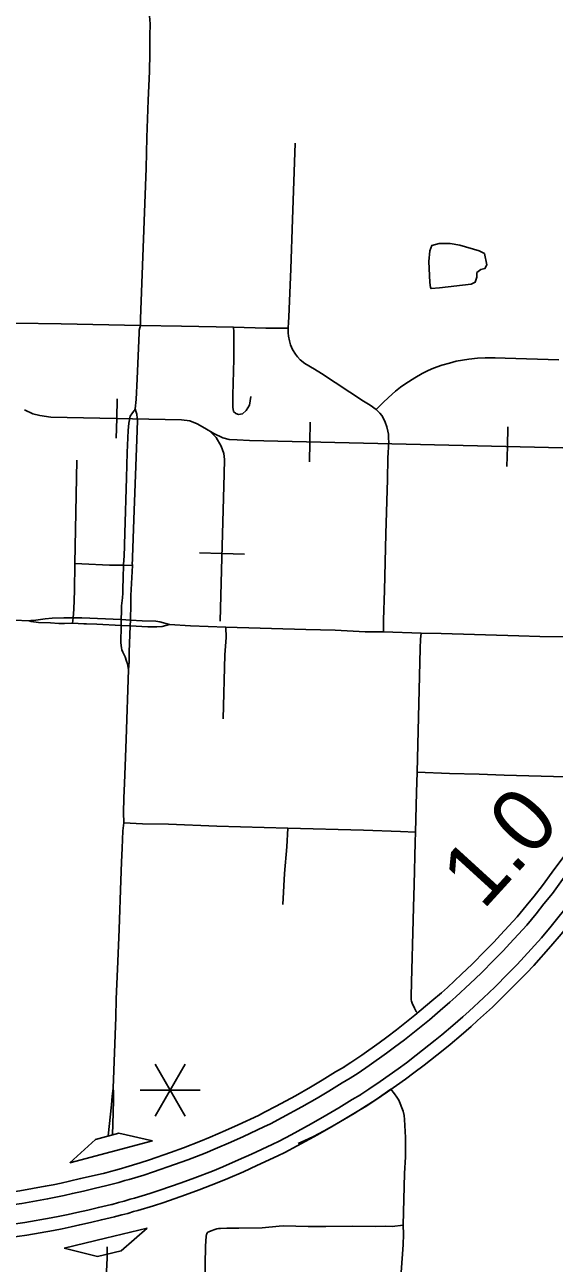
# Model space of a CAD drawing. Extents: x -19 to 366, y -4 to 359.
# Drawn here: x 152.533 to 153.202, y 186.578 to 188.145 of the extents above; entities that cross this region are included whole.
import ezdxf

# ---------------------------------------------------------------- set-up
doc = ezdxf.new("R2010")
doc.units = 0
for name, color, linetype in [('Level 19', 7, 'Continuous'), ('Level 27', 7, 'Continuous'), ('Level 33', 7, 'Continuous'), ('Level 35', 7, 'Continuous'), ('Level 40', 7, 'Continuous'), ('Level 42', 7, 'Continuous'), ('Level 48', 7, 'Continuous'), ('Level 60', 7, 'Continuous')]:
    doc.layers.add(name, color=color, linetype=linetype)

msp = doc.modelspace()

# ---------------------------------------------------------------- linework, layer by layer
at = {"layer": 'Level 19'}
for p, q in [((152.9355, 186.8254), (152.9369, 186.8263)), ((152.9578, 186.7914), (152.9572, 186.791)), ((152.9652, 186.777), (152.9666, 186.7779)), ((152.632, 186.6914), (152.6336, 186.6918)), ((152.6431, 186.6522), (152.6424, 186.652)), ((152.6459, 186.6363), (152.6475, 186.6367))]:
    msp.add_line(p, q, dxfattribs=at)
for points in [[(153.2548, 187.1522), (153.2371, 187.125), (153.2182, 187.0974), (153.1997, 187.0726), (153.1874, 187.0555), (153.1767, 187.0423), (153.1669, 187.0298), (153.1553, 187.0162), (153.1345, 186.9931), (153.126, 186.984), (153.1151, 186.9728), (153.0986, 186.9562), (153.0851, 186.9433), (153.0671, 186.9267), (153.0597, 186.92), (153.0476, 186.9096), (153.0341, 186.8982), (153.026, 186.8915), (153.0028, 186.8732), (152.9907, 186.8639), (152.9809, 186.8566), (152.9589, 186.8412), (152.9451, 186.8318), (152.9355, 186.8254)], [(152.9443, 186.812), (152.9541, 186.8184), (152.968, 186.8279), (152.9903, 186.8436), (153.0003, 186.851), (153.0127, 186.8605), (153.0361, 186.879), (153.0444, 186.8858), (153.0581, 186.8974), (153.0703, 186.908), (153.0779, 186.9148), (153.0961, 186.9316), (153.1098, 186.9447), (153.1265, 186.9615), (153.1376, 186.9729), (153.1463, 186.9822), (153.1675, 187.0056), (153.1794, 187.0197), (153.1893, 187.0323), (153.2002, 187.0457), (153.2127, 187.0631), (153.2313, 187.088), (153.2505, 187.1161), (153.2686, 187.1439)], [(153.2889, 187.13), (153.2709, 187.1024), (153.2513, 187.0737), (153.2325, 187.0485), (153.2197, 187.0308), (153.2086, 187.0169), (153.1984, 187.0041), (153.186, 186.9894), (153.1644, 186.9655), (153.1554, 186.9559), (153.1441, 186.9442), (153.1271, 186.9271), (153.113, 186.9137), (153.0945, 186.8966), (153.0866, 186.8895), (153.0741, 186.8787), (153.0602, 186.8669), (153.0516, 186.8598), (153.0278, 186.841), (153.0152, 186.8313), (153.0047, 186.8236), (152.9821, 186.8077), (152.9678, 186.7979), (152.9578, 186.7914)], [(152.9666, 186.7779), (152.9767, 186.7845), (152.9912, 186.7945), (153.0142, 186.8106), (153.0248, 186.8185), (153.0377, 186.8283), (153.0617, 186.8473), (153.0705, 186.8546), (153.0846, 186.8664), (153.0972, 186.8774), (153.1053, 186.8847), (153.124, 186.9019), (153.1383, 186.9156), (153.1556, 186.933), (153.1671, 186.9448), (153.1763, 186.9546), (153.1981, 186.9788), (153.2109, 186.9939), (153.2211, 187.0069), (153.2325, 187.021), (153.2455, 187.039), (153.2644, 187.0643), (153.2843, 187.0935), (153.3024, 187.1212)], [(152.9369, 186.8263), (152.9256, 186.8199), (152.9087, 186.8092), (152.8941, 186.8005), (152.8751, 186.7897), (152.8506, 186.7763), (152.8359, 186.7687), (152.828, 186.7648), (152.8024, 186.7528), (152.7865, 186.7456), (152.7672, 186.7373), (152.7548, 186.7322), (152.7333, 186.7238), (152.7167, 186.7178), (152.6903, 186.7086), (152.6784, 186.7047), (152.6604, 186.6993), (152.6547, 186.6978), (152.6473, 186.6955), (152.6408, 186.6939), (152.632, 186.6914)], [(152.6364, 186.6759), (152.6449, 186.6783), (152.6517, 186.68), (152.6591, 186.6823), (152.6647, 186.6838), (152.6833, 186.6893), (152.6954, 186.6933), (152.7221, 186.7026), (152.7389, 186.7087), (152.7608, 186.7172), (152.7735, 186.7225), (152.793, 186.7309), (152.8092, 186.7382), (152.835, 186.7503), (152.8432, 186.7543), (152.8581, 186.7621), (152.8829, 186.7756), (152.9022, 186.7866), (152.9171, 186.7955), (152.9339, 186.8061), (152.9443, 186.812)], [(152.9572, 186.791), (152.9466, 186.785), (152.93, 186.7745), (152.9146, 186.7653), (152.8949, 186.7541), (152.8697, 186.7404), (152.8543, 186.7324), (152.8456, 186.7281), (152.8194, 186.7158), (152.8029, 186.7084), (152.7831, 186.6998), (152.77, 186.6944), (152.7476, 186.6857), (152.7304, 186.6794), (152.7033, 186.67), (152.6906, 186.6658), (152.6713, 186.66), (152.6658, 186.6586), (152.6584, 186.6563), (152.6513, 186.6545), (152.6431, 186.6522)], [(152.6475, 186.6367), (152.6555, 186.639), (152.6628, 186.6408), (152.6702, 186.6431), (152.6756, 186.6445), (152.6955, 186.6505), (152.7085, 186.6548), (152.7357, 186.6642), (152.7533, 186.6706), (152.776, 186.6794), (152.7894, 186.685), (152.8094, 186.6936), (152.8262, 186.7012), (152.8526, 186.7136), (152.8616, 186.718), (152.8772, 186.7262), (152.9027, 186.74), (152.9227, 186.7514), (152.9384, 186.7608), (152.9549, 186.7712), (152.9652, 186.777)], [(152.6336, 186.6918), (152.6167, 186.688), (152.6031, 186.6848), (152.5892, 186.6817), (152.5786, 186.6792), (152.5686, 186.677), (152.5584, 186.6751), (152.5262, 186.6693), (152.4913, 186.6645), (152.4537, 186.6604), (152.4459, 186.6597), (152.4214, 186.658), (152.4054, 186.6573), (152.394, 186.6569), (152.3533, 186.6557), (152.3339, 186.6554), (152.3109, 186.6547), (152.2925, 186.6545), (152.2557, 186.6536), (152.2379, 186.6534), (152.2005, 186.6524)], [(152.2009, 186.6363), (152.2382, 186.6373), (152.256, 186.6375), (152.2928, 186.6384), (152.3112, 186.6386), (152.3343, 186.6393), (152.3537, 186.6396), (152.3944, 186.6408), (152.406, 186.6412), (152.4223, 186.642), (152.4472, 186.6437), (152.4553, 186.6444), (152.4932, 186.6485), (152.5287, 186.6534), (152.5613, 186.6592), (152.5718, 186.6612), (152.5822, 186.6635), (152.5928, 186.666), (152.6067, 186.6691), (152.6203, 186.6723), (152.6364, 186.6759)], [(152.6424, 186.652), (152.6258, 186.6483), (152.6122, 186.6451), (152.5984, 186.642), (152.5876, 186.6395), (152.5767, 186.6371), (152.5658, 186.635), (152.5325, 186.6291), (152.4962, 186.6241), (152.4578, 186.6199), (152.4491, 186.6191), (152.4238, 186.6174), (152.407, 186.6166), (152.3952, 186.6162), (152.3542, 186.615), (152.3348, 186.6147), (152.3117, 186.614), (152.2933, 186.6138), (152.2564, 186.6129), (152.2386, 186.6127), (152.2016, 186.6117)], [(152.202, 186.5956), (152.2389, 186.5966), (152.2566, 186.5968), (152.2936, 186.5977), (152.3121, 186.5979), (152.3352, 186.5986), (152.3546, 186.5989), (152.3957, 186.6001), (152.4077, 186.6005), (152.4247, 186.6013), (152.4504, 186.6031), (152.4594, 186.6039), (152.4982, 186.6081), (152.535, 186.6132), (152.5687, 186.6192), (152.5799, 186.6213), (152.5912, 186.6238), (152.602, 186.6264), (152.6158, 186.6294), (152.6294, 186.6327), (152.6459, 186.6363)]]:
    msp.add_lwpolyline(points, dxfattribs=at)
at = {"layer": 'Level 27'}
msp.add_lwpolyline([(152.9956, 186.7979), (152.977, 186.7851), (152.9597, 186.7738), (152.9491, 186.7672), (152.9248, 186.7528), (152.9112, 186.7451), (152.8977, 186.7379), (152.8916, 186.735), (152.8782, 186.7292)], dxfattribs=at)
at = {"layer": 'Level 33'}
for points in [[(152.6889, 188.1713), (152.6912, 188.1458), (152.6908, 188.1306), (152.6908, 188.1089), (152.6905, 188.0855), (152.6886, 188.0493), (152.687, 188.0019), (152.686, 187.9631), (152.6805, 187.8179), (152.679, 187.7727), (152.6789, 187.7644)], [(152.8746, 187.995), (152.8714, 187.8981), (152.8689, 187.836), (152.8666, 187.7749), (152.8663, 187.7684), (152.8656, 187.761)], [(152.6789, 187.7644), (152.5784, 187.7663), (152.5206, 187.7672), (152.4299, 187.7694), (152.2977, 187.7719)], [(152.6789, 187.7644), (152.6773, 187.7584), (152.6771, 187.7551), (152.6748, 187.6967), (152.6735, 187.6707), (152.6721, 187.6586)], [(152.7965, 187.7621), (152.7306, 187.7632), (152.6789, 187.7644)], [(152.7965, 187.7621), (152.7971, 187.7562), (152.7972, 187.7485), (152.797, 187.7331), (152.7972, 187.7214), (152.7959, 187.6759), (152.7957, 187.6607), (152.7965, 187.6554), (152.7994, 187.6527), (152.803, 187.6517), (152.8079, 187.6526), (152.8127, 187.6566), (152.8167, 187.6634), (152.8186, 187.6743)], [(152.8656, 187.761), (152.8373, 187.7609), (152.7965, 187.7621)], [(152.8656, 187.761), (152.8656, 187.755), (152.8661, 187.7505), (152.8673, 187.7446), (152.8686, 187.7399), (152.8713, 187.734), (152.8749, 187.7278), (152.8774, 187.7245), (152.8809, 187.7209), (152.8869, 187.7163), (152.8991, 187.7089), (152.9077, 187.7036), (152.961, 187.6686), (152.9695, 187.6633), (152.977, 187.6579)], [(153.2082, 187.7206), (153.1404, 187.7228), (153.1277, 187.7233), (153.115, 187.7233), (153.1052, 187.7228), (153.0944, 187.7217), (153.0863, 187.7205), (153.0781, 187.7189), (153.0697, 187.7167), (153.0601, 187.7138), (153.0497, 187.7102), (153.0428, 187.7072), (153.0352, 187.7033), (153.0259, 187.6978), (153.0147, 187.6907), (153.0079, 187.686), (153.0017, 187.681), (152.9927, 187.6731), (152.9857, 187.6666), (152.977, 187.6579)], [(152.6721, 187.6586), (152.6717, 187.6574), (152.6709, 187.6566), (152.6705, 187.6558), (152.6687, 187.6538), (152.6658, 187.6493), (152.6649, 187.645), (152.6643, 187.6408), (152.6633, 187.6312), (152.6622, 187.6036), (152.6614, 187.5713), (152.6592, 187.5015), (152.6581, 187.4715), (152.6578, 187.4686), (152.6578, 187.4658), (152.6575, 187.4636), (152.6574, 187.4609)], [(152.6721, 187.6586), (152.6731, 187.6557), (152.6737, 187.6534), (152.6743, 187.6522), (152.6745, 187.6511), (152.675, 187.6446), (152.6749, 187.6315), (152.6704, 187.5188), (152.6688, 187.4707), (152.6688, 187.4673), (152.6685, 187.4637), (152.6686, 187.4606)], [(152.977, 187.6579), (152.9816, 187.6533), (152.9842, 187.6502), (152.9865, 187.6465), (152.9886, 187.642), (152.9907, 187.6361), (152.9919, 187.6307), (152.9925, 187.6265), (152.9926, 187.6206), (152.993, 187.6173), (152.992, 187.5962), (152.9914, 187.5693), (152.9894, 187.5007), (152.9877, 187.4289), (152.9865, 187.3918), (152.9864, 187.3768)], [(152.5984, 187.594), (152.5971, 187.5278), (152.596, 187.4629)], [(152.596, 187.4629), (152.5953, 187.4286), (152.5945, 187.4054), (152.5936, 187.3944)], [(152.6574, 187.4609), (152.6398, 187.461), (152.6046, 187.4627), (152.596, 187.4629)], [(152.6574, 187.4609), (152.6574, 187.4555), (152.6571, 187.4504), (152.6565, 187.4257), (152.6561, 187.4196), (152.6549, 187.4094), (152.6549, 187.4028), (152.6545, 187.3921)], [(152.6686, 187.4606), (152.6574, 187.4609)], [(152.6686, 187.4606), (152.6669, 187.4225), (152.6669, 187.4116), (152.6662, 187.3913)], [(152.5382, 187.3906), (152.5191, 187.3912), (152.4696, 187.3924), (152.4379, 187.3934), (152.3794, 187.3955), (152.3564, 187.3967)], [(152.5936, 187.3944), (152.5818, 187.3942), (152.5671, 187.3937), (152.5583, 187.3929), (152.5465, 187.3915), (152.5404, 187.3909), (152.5382, 187.3906)], [(152.5827, 187.3872), (152.5757, 187.387), (152.565, 187.3879), (152.55, 187.3883), (152.5438, 187.3891), (152.5408, 187.3898), (152.5382, 187.3906)], [(152.5936, 187.3944), (152.593, 187.3875)], [(152.6545, 187.3921), (152.6047, 187.3944), (152.5936, 187.3944)], [(152.6545, 187.3921), (152.6543, 187.3846)], [(152.6662, 187.3913), (152.6545, 187.3921)], [(152.6662, 187.3913), (152.6659, 187.3841)], [(152.7155, 187.386), (152.7032, 187.3894), (152.6982, 187.39), (152.6809, 187.3904), (152.6662, 187.3913)], [(152.593, 187.3875), (152.5827, 187.3872)], [(152.6106, 187.3867), (152.6074, 187.3867), (152.593, 187.3875)], [(152.6543, 187.3846), (152.6239, 187.3864), (152.6106, 187.3867)], [(152.6543, 187.3846), (152.6542, 187.3627), (152.6547, 187.3563), (152.6554, 187.3538), (152.6565, 187.3509), (152.6594, 187.3449), (152.6611, 187.3395), (152.6623, 187.3363), (152.6638, 187.3287)], [(152.6659, 187.3841), (152.6543, 187.3846)], [(152.6659, 187.3841), (152.6647, 187.3508), (152.6646, 187.3459), (152.6648, 187.3386), (152.6638, 187.3287)], [(152.7155, 187.386), (152.7065, 187.3833), (152.6995, 187.3829), (152.6883, 187.3831), (152.6659, 187.3841)], [(152.7868, 187.3827), (152.7422, 187.3842), (152.7155, 187.386)], [(152.7868, 187.3827), (152.7872, 187.3695), (152.7858, 187.3477), (152.7834, 187.2666)], [(152.9864, 187.3768), (152.9632, 187.3768), (152.9251, 187.3786), (152.8881, 187.3795), (152.7868, 187.3827)], [(153.0339, 187.3749), (152.9864, 187.3768)], [(153.0339, 187.3749), (153.0332, 187.3673), (153.0328, 187.3556), (153.0291, 187.199)], [(153.1575, 187.3715), (153.0593, 187.3745), (153.0339, 187.3749)], [(153.2699, 187.3675), (153.2187, 187.3701), (153.184, 187.3707), (153.1575, 187.3715)], [(152.6638, 187.3287), (152.6608, 187.2406), (152.6594, 187.2066), (152.6588, 187.1852), (152.6579, 187.166), (152.6573, 187.1481), (152.6578, 187.1351)], [(153.0291, 187.199), (153.028, 187.1732), (153.0266, 187.1232)], [(153.278, 187.1908), (153.2678, 187.1905), (153.2651, 187.1906), (153.2601, 187.1916), (153.2482, 187.1921), (153.2013, 187.1936), (153.1391, 187.1953), (153.1073, 187.1964), (153.0696, 187.1974), (153.0291, 187.199)], [(152.6578, 187.1351), (152.6566, 187.1248), (152.6556, 187.103), (152.6551, 187.0853), (152.654, 187.062), (152.652, 187.0006), (152.6501, 186.9594), (152.6487, 186.9214)], [(152.8653, 187.1282), (152.7755, 187.1309), (152.7143, 187.1331), (152.6816, 187.1338), (152.6578, 187.1351)], [(152.8653, 187.1282), (152.864, 187.1046), (152.861, 187.071), (152.859, 187.0315)], [(153.0266, 187.1232), (153.008, 187.124), (152.9609, 187.1256), (152.8653, 187.1282)], [(153.0266, 187.1232), (153.0265, 187.1103), (153.025, 187.0565), (153.0242, 187.0281), (153.0239, 187.0117), (153.0216, 186.9335), (153.0212, 186.9151), (153.0215, 186.9108), (153.0218, 186.9092), (153.0226, 186.907), (153.0255, 186.9006), (153.0268, 186.8979), (153.0278, 186.8962), (153.0292, 186.8947)], [(152.6487, 186.9214), (152.6483, 186.9118), (152.6477, 186.8889)], [(152.6477, 186.8889), (152.6444, 186.7993)], [(152.6444, 186.7993), (152.643, 186.7893), (152.6423, 186.7783), (152.6381, 186.7388)], [(152.6444, 186.7993), (152.6448, 186.7948), (152.6448, 186.7897), (152.6449, 186.7844), (152.6445, 186.7681)], [(152.9956, 186.7979), (153.0003, 186.7919), (153.0031, 186.7878), (153.0055, 186.7839), (153.0075, 186.7797), (153.0097, 186.7745), (153.0111, 186.77), (153.0123, 186.7647), (153.013, 186.7598), (153.0135, 186.752), (153.014, 186.737), (153.014, 186.7122), (153.013, 186.6911), (153.011, 186.6259)], [(152.6445, 186.7681), (152.6437, 186.7403)], [(153.011, 186.6259), (152.9973, 186.6244), (152.9892, 186.6245), (152.9766, 186.6244), (152.9472, 186.6246), (152.9133, 186.6242), (152.8912, 186.6244), (152.86, 186.625), (152.8544, 186.6248), (152.8329, 186.6225), (152.8033, 186.622), (152.7883, 186.6221), (152.7803, 186.6219), (152.7775, 186.6216), (152.7755, 186.6213), (152.7717, 186.6201), (152.7695, 186.6193)], [(153.011, 186.6259), (153.0114, 186.6146), (153.011, 186.6011), (153.0087, 186.5666), (153.0065, 186.5163), (153.0045, 186.4834), (153.003, 186.4321), (153.0011, 186.3902), (153.0004, 186.3678), (153.0006, 186.3456), (153.0001, 186.3259), (153.0005, 186.3111), (153.001, 186.2792), (152.9997, 186.2506)], [(152.7695, 186.6193), (152.7643, 186.6172), (152.7634, 186.6164), (152.7627, 186.6151), (152.7624, 186.614), (152.7622, 186.6118), (152.7613, 186.5994), (152.7597, 186.5308), (152.7584, 186.4998), (152.7581, 186.4764), (152.757, 186.4579), (152.7561, 186.438), (152.756, 186.4161), (152.7555, 186.3805), (152.7554, 186.3611), (152.7561, 186.3505)], [(152.6367, 186.5986), (152.6366, 186.5846), (152.6351, 186.5504)]]:
    msp.add_lwpolyline(points, dxfattribs=at)
at = {"layer": 'Level 35'}
for points in [[(153.0442, 187.8365), (153.0437, 187.8451), (153.0451, 187.8586), (153.0476, 187.8655), (153.0567, 187.8679), (153.0705, 187.8679), (153.0827, 187.8658), (153.1075, 187.8587), (153.1142, 187.8551), (153.1171, 187.8409), (153.1147, 187.8363), (153.1094, 187.835), (153.1042, 187.8311), (153.1043, 187.8252), (153.1022, 187.8189), (153.0971, 187.8163), (153.057, 187.8117), (153.0466, 187.8109), (153.0456, 187.8122), (153.0448, 187.8185)], [(153.0448, 187.8185), (153.0442, 187.8365)]]:
    msp.add_lwpolyline(points, dxfattribs=at)
at = {"layer": 'Level 40'}
for p, q in [((152.6488, 187.6466), (152.6494, 187.6716)), ((152.6488, 187.6466), (152.6483, 187.6216)), ((152.8931, 187.6167), (152.8937, 187.6417)), ((153.1431, 187.611), (153.1436, 187.636)), ((152.8931, 187.6167), (152.8926, 187.5917)), ((153.1431, 187.611), (153.1425, 187.586)), ((152.7536, 187.4765), (152.782, 187.4757)), ((152.8104, 187.475), (152.782, 187.4757))]:
    msp.add_line(p, q, dxfattribs=at)
for points in [[(152.5321, 187.6575), (152.5426, 187.6525), (152.5517, 187.6502), (152.5657, 187.6484), (152.7309, 187.6448), (152.7413, 187.6434), (152.7508, 187.6398), (152.7603, 187.6344), (152.7717, 187.6275), (152.783, 187.6221), (152.7912, 187.6198), (152.8012, 187.6194), (152.8166, 187.6185), (153.2131, 187.6094)], [(152.5321, 187.6575), (152.5426, 187.6525), (152.5517, 187.6502), (152.5657, 187.6484), (152.7309, 187.6448), (152.7413, 187.6434), (152.7508, 187.6398), (152.7603, 187.6344), (152.7717, 187.6275), (152.783, 187.6221), (152.7912, 187.6198), (152.8012, 187.6194), (152.8166, 187.6185), (153.2131, 187.6094), (153.4841, 187.5968)], [(152.7666, 187.6306), (152.7747, 187.6223), (152.7808, 187.6117), (152.7843, 187.6024), (152.785, 187.5947), (152.7846, 187.5767), (152.7814, 187.4546), (152.7798, 187.39)], [(152.7666, 187.6306), (152.7747, 187.6223), (152.7808, 187.6117), (152.7843, 187.6024), (152.785, 187.5947), (152.7846, 187.5767), (152.7814, 187.4546), (152.7798, 187.39)]]:
    msp.add_lwpolyline(points, dxfattribs=at)
at = {"layer": 'Level 42'}
for p, q in [((152.6218, 186.7344), (152.5897, 186.7047)), ((152.6514, 186.7423), (152.6218, 186.7344)), ((152.6419, 186.7186), (152.6941, 186.7325)), ((152.6941, 186.7325), (152.6514, 186.7423)), ((152.5897, 186.7047), (152.6419, 186.7186)), ((152.6872, 186.6222), (152.6347, 186.6096)), ((152.6544, 186.5933), (152.6872, 186.6222)), ((152.6347, 186.6096), (152.5822, 186.5969)), ((152.5822, 186.5969), (152.6246, 186.5861)), ((152.6246, 186.5861), (152.6544, 186.5933))]:
    msp.add_line(p, q, dxfattribs=at)
at = {"layer": 'Level 48'}
for p, q in [((152.7355, 186.8296), (152.6976, 186.7639)), ((152.6976, 186.8296), (152.7355, 186.7639)), ((152.6786, 186.7967), (152.7544, 186.7967))]:
    msp.add_line(p, q, dxfattribs=at)
at = {"layer": 'Level 60'}
for points in [[(154.1159, 1.8709), (153.9063, 10.4874), (153.696, 19.1041), (153.485, 27.7209), (153.2733, 36.3378), (153.0608, 44.9549), (152.8476, 53.5721), (152.6337, 62.1894), (152.419, 70.8069), (152.2036, 79.4245), (151.9875, 88.0422), (151.7707, 96.6601), (151.5531, 105.2782), (151.3348, 113.8963), (151.1158, 122.5147), (150.8961, 131.1331), (150.6757, 139.7517), (150.4545, 148.3704), (150.2326, 156.9893), (150.0101, 165.6083), (149.7867, 174.2275), (149.5627, 182.8468), (149.338, 191.4662), (149.1125, 200.0858), (148.8864, 208.7055), (148.6595, 217.3254), (148.4319, 225.9454), (148.2037, 234.5655), (147.9747, 243.1858), (147.745, 251.8063), (147.5146, 260.4269), (147.2835, 269.0476), (147.0517, 277.6685), (146.8191, 286.2895), (146.5859, 294.9106), (146.352, 303.5319), (146.1174, 312.1534), (145.8821, 320.775), (145.6461, 329.3967), (145.4094, 338.0186), (145.172, 346.6406)], [(0, 180.8999), (7.1228, 180.9044), (14.2457, 180.9176), (21.3685, 180.9397), (28.4912, 180.9706), (35.614, 181.0103), (42.7366, 181.0589), (49.8592, 181.1163), (56.9818, 181.1825), (64.1042, 181.2575), (71.2266, 181.3414), (78.3488, 181.4341), (85.4709, 181.5357), (92.5929, 181.646), (99.7147, 181.7652), (106.8364, 181.8933), (113.9579, 182.0301), (121.0793, 182.1758), (128.2005, 182.3303), (135.3214, 182.4936), (142.4422, 182.6658), (149.5627, 182.8468), (156.683, 183.0366), (163.8031, 183.2352), (170.9229, 183.4427), (178.0425, 183.659), (185.1617, 183.8841), (192.2807, 184.1181), (199.3994, 184.3608), (206.5178, 184.6124), (213.6359, 184.8728), (220.7537, 185.1421), (227.8711, 185.4201), (234.9881, 185.707), (242.1048, 186.0027), (249.2212, 186.3073), (256.3371, 186.6206), (263.4526, 186.9428), (270.5678, 187.2738), (277.6825, 187.6136), (284.7968, 187.9622), (291.9107, 188.3197), (299.0241, 188.6859), (306.1371, 189.061), (313.2495, 189.4449), (320.3615, 189.8377), (327.4731, 190.2392), (334.5841, 190.6495), (341.6946, 191.0687)]]:
    msp.add_spline(points, degree=3, dxfattribs=at)

# ---------------------------------------------------------------- texts
at = {"layer": 'Level 48'}
msp.add_text('1.0', height=0.08, rotation=47.632, dxfattribs=at).set_placement((153.1121, 187.0234))

doc.saveas('drawing.dxf')
